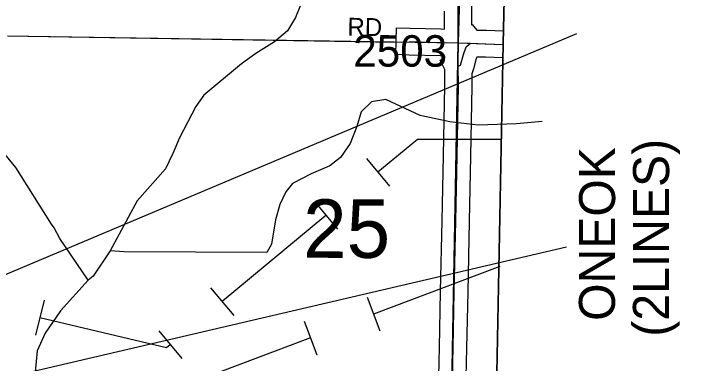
# Model space of a CAD drawing. Extents: x -132.8 to -73.3, y -60 to -26.
# Drawn here: x -87.269 to -85.725, y -55.881 to -55.104 of the extents above; entities that cross this region are included whole.
import ezdxf

# ---------------------------------------------------------------- set-up
doc = ezdxf.new("R2010")
doc.units = 0
for name, color, linetype in [('tdCoClipBndry', 7, 'Continuous'), ('tdCoCoBndry', 7, 'Continuous'), ('tdCoHydroRiver', 7, 'Continuous'), ('tdCoPipe', 7, 'Continuous'), ('tdCoPipe1', 7, 'Continuous'), ('tdCoPipe2', 7, 'Continuous'), ('tdCoPipeTxt', 7, 'Continuous'), ('tdCoSecRdNmbr', 7, 'Continuous'), ('tdCoSecRdTxt', 7, 'Continuous'), ('tdCoSecRteBand', 7, 'Continuous'), ('tdCoSecRteCL', 7, 'Continuous'), ('tdCoSectLine', 7, 'Continuous'), ('tdCoSectLinePart', 7, 'Continuous'), ('tdCoSectNmbr', 7, 'Continuous'), ('tdCoSurfEarth', 7, 'Continuous'), ('tdCoSurfGravel', 7, 'Continuous'), ('tdCoTwpBndryShd', 7, 'Continuous')]:
    doc.layers.add(name, color=color, linetype=linetype)

msp = doc.modelspace()

# ---------------------------------------------------------------- linework, layer by layer
at = {"layer": 'tdCoClipBndry'}
msp.add_lwpolyline([(-85.7246, -34.3042), (-85.8518, -39.3105), (-85.8801, -41.2792), (-85.9018, -42.2789), (-85.908, -42.3117), (-85.95, -44.2727), (-85.9707, -45.2692), (-85.9836, -46.2708), (-86.0555, -49.2712), (-86.0681, -50.2676), (-86.1218, -52.1738), (-86.137, -53.174), (-86.1825, -55.1705), (-86.2204, -57.1749), (-86.2306, -57.2171), (-86.2512, -57.2452), (-86.2883, -57.2677), (-86.3227, -57.273), (-92.2767, -57.1319), (-95.2818, -57.0432), (-101.2395, -56.885), (-104.2146, -56.8258), (-105.2169, -56.7974), (-108.2085, -56.7373)], dxfattribs=at)
at = {"layer": 'tdCoCoBndry'}
for p, q in [((-86.282, -55.1684), (-86.2573, -54.1712)), ((-86.2573, -54.1712), (-86.282, -55.1684)), ((-86.3001, -56.1718), (-86.282, -55.1684)), ((-86.282, -55.1684), (-86.3001, -56.1718))]:
    msp.add_line(p, q, dxfattribs=at)
for points in [[(-86.3204, -57.173), (-86.3005, -56.1718), (-86.2824, -55.1684), (-86.2577, -54.1712), (-86.237, -53.1717), (-86.2218, -52.1716), (-86.1955, -51.2693), (-86.168, -50.2648), (-86.1554, -49.2694), (-86.1315, -48.2684), (-86.1105, -47.2669), (-86.0835, -46.2684), (-86.0706, -45.2675), (-86.05, -44.2706), (-86.0283, -43.2719), (-86.0073, -42.2767), (-86.0017, -42.2768), (-85.98, -41.2771), (-85.9639, -40.2849), (-85.9517, -39.3085), (-85.9274, -38.3066)], [(-86.0831, -46.2684), (-86.1101, -47.2669), (-86.1312, -48.2684), (-86.155, -49.2694), (-86.1676, -50.2648), (-86.1952, -51.2693), (-86.2214, -52.1716), (-86.2366, -53.1717), (-86.2573, -54.1712), (-86.282, -55.1684), (-86.3001, -56.1718), (-86.32, -57.173), (-87.3378, -57.146), (-88.3301, -57.1272), (-89.3185, -57.1023), (-90.3226, -57.0783), (-91.3222, -57.0535)], [(-86.0831, -46.2684), (-86.1101, -47.2669), (-86.1312, -48.2684), (-86.155, -49.2694), (-86.1676, -50.2648), (-86.1952, -51.2693), (-86.2214, -52.1716), (-86.2366, -53.1717), (-86.2573, -54.1712), (-86.282, -55.1684), (-86.3001, -56.1718), (-86.32, -57.173), (-86.2205, -57.1753), (-86.2204, -57.1749), (-86.1825, -55.1705), (-86.137, -53.174), (-86.1218, -52.1738), (-86.0681, -50.2676), (-86.0555, -49.2712), (-85.9836, -46.2708)]]:
    msp.add_lwpolyline(points, dxfattribs=at)
at = {"layer": 'tdCoHydroRiver'}
for points in [[(-86.5373, -54.6879), (-86.539, -54.6973), (-86.5473, -54.7192), (-86.6125, -54.8268), (-86.624, -54.8503), (-86.6238, -54.9213), (-86.6137, -54.9704), (-86.6181, -55.035), (-86.6217, -55.0586), (-86.6432, -55.1118), (-86.6612, -55.1414), (-86.69, -55.1661), (-86.7316, -55.1921), (-86.7636, -55.2151), (-86.847, -55.2845), (-86.8648, -55.3094), (-86.9009, -55.3797), (-86.9158, -55.4141), (-86.9322, -55.4485), (-86.9951, -55.5199), (-87.0556, -55.6307)], [(-87.1042, -55.696), (-87.1672, -55.6033), (-87.1793, -55.5794), (-87.1855, -55.5714), (-87.2651, -55.4452), (-87.2883, -55.4164), (-87.318, -55.4016), (-87.365, -55.3849), (-87.8129, -55.3668), (-87.8711, -55.3593), (-87.9024, -55.3477), (-87.938, -55.3107), (-87.9457, -55.2964), (-87.9465, -55.2601), (-87.9558, -55.252), (-87.9761, -55.239), (-87.9885, -55.2261), (-87.9875, -55.1725), (-87.9825, -55.16), (-87.9801, -55.119), (-87.9752, -55.1081), (-87.9716, -55.0845)], [(-86.0952, -55.343), (-86.1522, -55.3484), (-86.2375, -55.3515), (-86.3005, -55.344), (-86.3665, -55.3301), (-86.4431, -55.2939), (-86.4748, -55.2996), (-86.4973, -55.3213), (-86.5074, -55.3542), (-86.5224, -55.3918), (-86.5435, -55.4229), (-86.5675, -55.4414), (-86.6089, -55.4595), (-86.6503, -55.4808), (-86.6649, -55.4994), (-86.678, -55.5276), (-86.6882, -55.5621), (-86.6971, -55.6156), (-86.7069, -55.6343), (-87.0241, -55.6329), (-87.0556, -55.6307)], [(-87.0556, -55.6307), (-87.093, -55.6868), (-87.1042, -55.696)], [(-87.1042, -55.696), (-87.1655, -55.7642), (-87.1996, -55.8141), (-87.2177, -55.8532), (-87.2218, -55.9004), (-87.2133, -55.9526), (-87.2059, -55.978), (-87.1944, -56.035), (-87.1941, -56.1013), (-87.2264, -56.2221), (-87.2306, -56.3577), (-87.2283, -56.4051)]]:
    msp.add_lwpolyline(points, dxfattribs=at)
at = {"layer": 'tdCoPipe'}
for points in [[(-91.9065, -57.1247), (-91.749, -56.934), (-91.1889, -56.6946), (-90.3636, -56.5417), (-89.1271, -56.3889), (-88.5773, -56.2704), (-88.1896, -56.1348), (-88.0914, -56.0354), (-87.6625, -55.8411), (-86.0187, -55.1477)], [(-89.0987, -56.3695), (-88.6944, -56.0992), (-88.5218, -55.886), (-87.7679, -55.8986), (-87.2827, -55.912), (-86.0417, -55.6221)]]:
    msp.add_lwpolyline(points, dxfattribs=at)
at = {"layer": 'tdCoPipe1'}
for p, q in [((-86.4861, -55.4252), (-86.4348, -55.4869)), ((-86.6014, -55.5211), (-86.5502, -55.5828)), ((-86.8321, -55.7129), (-86.7808, -55.7746)), ((-87.2022, -55.7407), (-87.2208, -55.8187)), ((-86.9474, -55.8088), (-86.8962, -55.8705))]:
    msp.add_line(p, q, dxfattribs=at)
for points in [[(-86.187, -55.3828), (-86.3724, -55.3828), (-86.4605, -55.4561)], [(-86.5758, -55.552), (-86.8065, -55.7438)], [(-86.9218, -55.8397), (-86.9302, -55.8467), (-87.2115, -55.7797)]]:
    msp.add_lwpolyline(points, dxfattribs=at)
at = {"layer": 'tdCoPipe2'}
for p, q in [((-86.4841, -55.7341), (-86.4558, -55.8091)), ((-86.6244, -55.7871), (-86.5961, -55.8621))]:
    msp.add_line(p, q, dxfattribs=at)
for points in [[(-86.1893, -55.6655), (-86.47, -55.7716)], [(-86.6103, -55.8246), (-86.8909, -55.9307)]]:
    msp.add_lwpolyline(points, dxfattribs=at)
at = {"layer": 'tdCoSecRteBand'}
for points in [[(-86.1718, -54.7023), (-86.2291, -54.7017), (-86.2409, -54.7016), (-86.2421, -54.7313), (-86.2421, -54.7314), (-86.2421, -54.7315), (-86.2485, -54.8793), (-86.2509, -55.0227), (-86.2509, -55.0227), (-86.2509, -55.0227), (-86.2524, -55.0978), (-86.2522, -55.1281), (-86.2509, -55.127), (-86.2404, -55.1396), (-86.2194, -55.1403), (-86.2193, -55.1403), (-86.2192, -55.1403), (-86.1818, -55.1417)], [(-86.3262, -55.9756), (-86.3235, -55.845), (-86.321, -55.7217), (-86.321, -55.7216), (-86.321, -55.7216), (-86.3176, -55.5638), (-86.3146, -55.4191), (-86.3117, -55.2636), (-86.3118, -55.2272), (-86.3222, -55.2069), (-86.3119, -55.2016), (-86.3119, -55.1986), (-86.3119, -55.1976), (-86.322, -55.1973), (-86.3908, -55.1953), (-86.4208, -55.1944), (-86.4191, -55.1345), (-86.3891, -55.1353), (-86.3203, -55.1373), (-86.3203, -55.1373), (-86.3203, -55.1373), (-86.3122, -55.1375), (-86.3124, -55.0978)], [(-86.1831, -55.2017), (-86.2213, -55.2002), (-86.2257, -55.2001), (-86.2405, -55.1997), (-86.2418, -55.2033), (-86.2484, -55.2259), (-86.2518, -55.2372), (-86.2517, -55.2497), (-86.2517, -55.2637), (-86.2517, -55.264), (-86.2517, -55.2644), (-86.2546, -55.4202), (-86.2546, -55.4203), (-86.2546, -55.4203), (-86.2576, -55.565), (-86.2576, -55.5651), (-86.2576, -55.5651), (-86.261, -55.7229), (-86.2635, -55.8462), (-86.2635, -55.8462), (-86.2635, -55.8462), (-86.2662, -55.9769)]]:
    msp.add_lwpolyline(points, dxfattribs=at)
at = {"layer": 'tdCoSecRteCL'}
for p, q in [((-86.2818, -55.2198), (-86.282, -55.1684)), ((-86.282, -55.1684), (-86.2548, -55.1692))]:
    msp.add_line(p, q, dxfattribs=at)
for points in [[(-86.282, -55.1684), (-86.2821, -55.1422), (-86.2824, -55.0976), (-86.2809, -55.0221), (-86.2784, -54.8784), (-86.272, -54.7302), (-86.2697, -54.6715)], [(-86.39, -55.1653), (-86.3212, -55.1673), (-86.282, -55.1684)], [(-86.2818, -55.2198), (-86.2772, -55.2175), (-86.2703, -55.194), (-86.2644, -55.1773), (-86.2548, -55.1692)], [(-86.2548, -55.1692), (-86.2203, -55.1703), (-86.1825, -55.1717)], [(-86.3001, -56.1718), (-86.2997, -56.1257), (-86.2992, -56.1018), (-86.2962, -55.9763), (-86.2935, -55.8456), (-86.291, -55.7223), (-86.2876, -55.5644), (-86.2846, -55.4197), (-86.2817, -55.2638), (-86.2818, -55.2198)]]:
    msp.add_lwpolyline(points, dxfattribs=at)
at = {"layer": 'tdCoSectLine'}
for points in [[(-86.2824, -55.1684), (-86.2577, -54.1712)], [(-87.2836, -55.1529), (-86.2824, -55.1684)], [(-86.3005, -56.1718), (-86.2824, -55.1684)], [(-86.2824, -55.1684), (-86.1825, -55.1716)]]:
    msp.add_lwpolyline(points, dxfattribs=at)
at = {"layer": 'tdCoSectLinePart'}
msp.add_lwpolyline([(-87.2836, -55.1529), (-86.4204, -55.1663)], dxfattribs=at)
at = {"layer": 'tdCoSurfEarth'}
msp.add_line((-86.282, -55.1684), (-86.2548, -55.1692), dxfattribs=at)
for points in [[(-86.2818, -55.2198), (-86.2772, -55.2175), (-86.2703, -55.194), (-86.2644, -55.1773), (-86.2548, -55.1692)], [(-86.2548, -55.1692), (-86.2203, -55.1703), (-86.1825, -55.1717)]]:
    msp.add_lwpolyline(points, dxfattribs=at)
at = {"layer": 'tdCoSurfGravel'}
for points in [[(-86.282, -55.1684), (-86.2821, -55.1422), (-86.2824, -55.0976)], [(-86.39, -55.1653), (-86.3212, -55.1673), (-86.282, -55.1684)], [(-86.3001, -56.1718), (-86.2997, -56.1257), (-86.2992, -56.1018), (-86.2962, -55.9763), (-86.2935, -55.8456), (-86.291, -55.7223), (-86.2876, -55.5644), (-86.2846, -55.4197), (-86.2817, -55.2638), (-86.2818, -55.2198), (-86.282, -55.1684)]]:
    msp.add_lwpolyline(points, dxfattribs=at)
at = {"layer": 'tdCoTwpBndryShd'}
msp.add_lwpolyline([(-85.9274, -38.3066), (-85.9517, -39.3085), (-85.9639, -40.2849), (-85.98, -41.2771), (-86.0017, -42.2768), (-86.0073, -42.2767), (-86.0283, -43.2719), (-86.05, -44.2706), (-86.0706, -45.2675), (-86.0835, -46.2684), (-86.1105, -47.2669), (-86.1315, -48.2684), (-86.1554, -49.2694), (-86.168, -50.2648), (-86.1955, -51.2693), (-86.2218, -52.1716), (-86.237, -53.1717), (-86.2577, -54.1712), (-86.2824, -55.1684), (-86.3005, -56.1718), (-86.3204, -57.173)], dxfattribs=at)

# ---------------------------------------------------------------- texts
at = {"layer": 'tdCoPipeTxt'}
for s, p in [(' (2LINES)', (-85.8139, -55.8515)), ('ONEOK', (-85.9338, -55.7866))]:
    msp.add_text(s, height=0.08, rotation=89.9365, dxfattribs=at).set_placement(p)
at = {"layer": 'tdCoSecRdNmbr'}
msp.add_text('2503', height=0.07, rotation=359.935, dxfattribs=at).set_placement((-86.5151, -55.221))
at = {"layer": 'tdCoSecRdTxt'}
msp.add_text('RD', height=0.04, rotation=359.072, dxfattribs=at).set_placement((-86.5284, -55.1523))
at = {"layer": 'tdCoSectNmbr'}
msp.add_text('25', height=0.13, rotation=359.9347, dxfattribs=at).set_placement((-86.6266, -55.6463))

doc.saveas('drawing.dxf')
